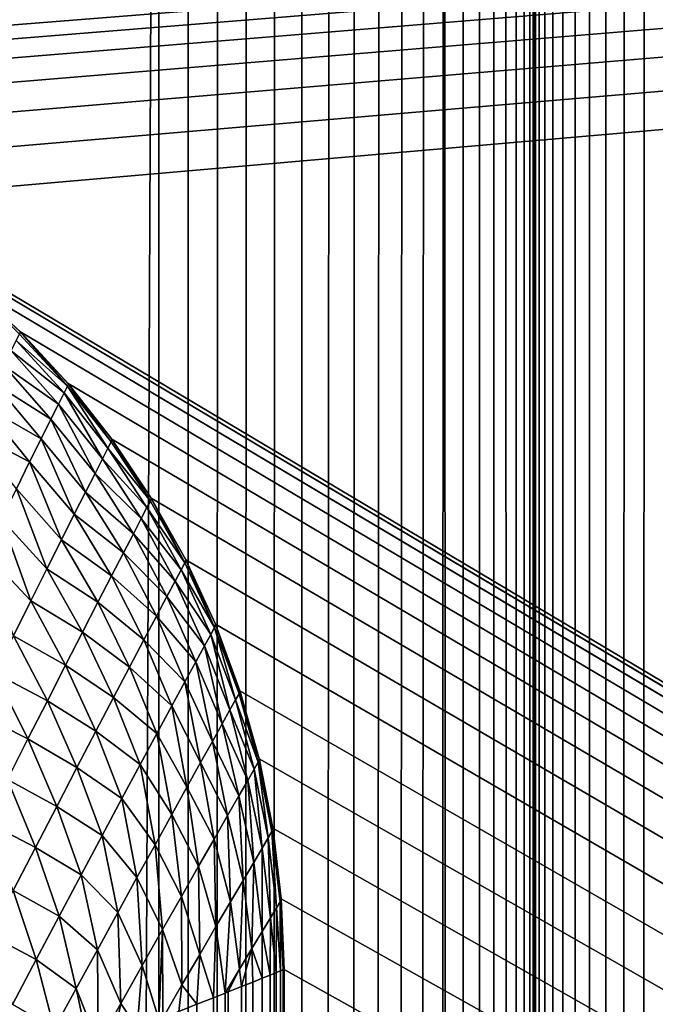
# Model space of a CAD drawing. Extents: x -226 to 226, y -900 to 900.
# Tile 722 of 729: x 180.97 to 182.24, y 894.43 to 896.39. Entities that reach past the tile are written whole.
import ezdxf

# ---------------------------------------------------------------- set-up
doc = ezdxf.new("R2010")
doc.units = 0
doc.header["$LTSCALE"] = 65.185185
for name, color, linetype in [('117', 7, 'CONTINUOUS'), ('189', 7, 'CONTINUOUS'), ('190', 7, 'CONTINUOUS'), ('191', 7, 'CONTINUOUS'), ('192', 7, 'CONTINUOUS'), ('491', 7, 'CONTINUOUS'), ('492', 7, 'CONTINUOUS'), ('497', 7, 'CONTINUOUS'), ('499', 7, 'CONTINUOUS')]:
    doc.layers.add(name, color=color, linetype=linetype)

msp = doc.modelspace()

# ---------------------------------------------------------------- linework, layer by layer
at = {"layer": '117', "color": 7, "linetype": 'CONTINUOUS'}
for points in [[(76, 900), (226, 900), (179.8412, 896.2945), (76, 900)], [(179.8412, 896.2945), (226, 900), (179.9816, 896.2778), (179.8412, 896.2945)], [(179.9816, 896.2778), (226, 900), (180.1202, 896.2503), (179.9816, 896.2778)], [(180.1202, 896.2503), (226, 900), (180.2562, 896.2119), (180.1202, 896.2503)], [(180.2562, 896.2119), (226, 900), (180.3888, 896.163), (180.2562, 896.2119)], [(180.3888, 896.163), (226, 900), (180.5172, 896.1038), (180.3888, 896.163)], [(180.5172, 896.1038), (226, 900), (180.6405, 896.0348), (180.5172, 896.1038)], [(226, 900), (207.5853, 880), (180.6405, 896.0348), (226, 900)], [(180.6405, 896.0348), (207.5853, 880), (180.758, 895.9562), (180.6405, 896.0348)], [(180.758, 895.9562), (207.5853, 880), (180.869, 895.8687), (180.758, 895.9562)], [(180.869, 895.8687), (207.5853, 880), (180.9728, 895.7728), (180.869, 895.8687)], [(180.9728, 895.7728), (207.5853, 880), (181.0687, 895.669), (180.9728, 895.7728)], [(181.0687, 895.669), (207.5853, 880), (181.1562, 895.558), (181.0687, 895.669)], [(181.1562, 895.558), (207.5853, 880), (181.2348, 895.4405), (181.1562, 895.558)], [(181.2348, 895.4405), (207.5853, 880), (181.3038, 895.3172), (181.2348, 895.4405)], [(181.3038, 895.3172), (207.5853, 880), (181.363, 895.1888), (181.3038, 895.3172)], [(181.363, 895.1888), (207.5853, 880), (181.4119, 895.0562), (181.363, 895.1888)], [(181.4119, 895.0562), (207.5853, 880), (181.4503, 894.9202), (181.4119, 895.0562)], [(181.4503, 894.9202), (207.5853, 880), (181.4778, 894.7816), (181.4503, 894.9202)], [(181.4778, 894.7816), (207.5853, 880), (181.4945, 894.6412), (181.4778, 894.7816)], [(181.4945, 894.6412), (207.5853, 880), (181.5, 894.5), (181.4945, 894.6412)], [(181.5, 894.5), (207.5853, 880), (181.5, 884.9), (181.5, 894.5)]]:
    msp.add_3dface(points, dxfattribs=at)
at = {"layer": '189', "color": 7, "linetype": 'CONTINUOUS'}
for points in [[(181.25, 900, 1.9), (177.25, 900, 1.9), (177.25, 0, 1.9), (181.25, 900, 1.9)], [(181.25, 900, 1.9), (177.25, 0, 1.9), (181.25, 0, 1.9), (181.25, 900, 1.9)]]:
    msp.add_3dface(points, dxfattribs=at)
at = {"layer": '190', "color": 7, "linetype": 'CONTINUOUS'}
for points in [[(181.25, 900, 1.9), (181.25, 0, 1.9), (181.3088, 900, 1.9023), (181.25, 900, 1.9)], [(181.3088, 900, 1.9023), (181.25, 0, 1.9), (181.3673, 900, 1.9092), (181.3088, 900, 1.9023)], [(181.3673, 900, 1.9092), (181.25, 0, 1.9), (181.4251, 900, 1.9207), (181.3673, 900, 1.9092)], [(181.4251, 900, 1.9207), (181.25, 0, 1.9), (181.4818, 900, 1.9367), (181.4251, 900, 1.9207)], [(181.4818, 900, 1.9367), (181.25, 0, 1.9), (181.537, 900, 1.9571), (181.4818, 900, 1.9367)], [(181.537, 900, 1.9571), (181.25, 0, 1.9), (181.5905, 900, 1.9817), (181.537, 900, 1.9571)], [(181.5905, 900, 1.9817), (181.25, 0, 1.9), (181.6419, 900, 2.0105), (181.5905, 900, 1.9817)], [(181.6419, 900, 2.0105), (181.25, 0, 1.9), (181.6908, 900, 2.0432), (181.6419, 900, 2.0105)], [(181.6908, 900, 2.0432), (181.25, 0, 1.9), (181.7371, 900, 2.0797), (181.6908, 900, 2.0432)], [(181.7371, 900, 2.0797), (181.25, 0, 1.9), (181.7803, 900, 2.1197), (181.7371, 900, 2.0797)], [(181.7803, 900, 2.1197), (181.25, 0, 1.9), (181.8203, 900, 2.1629), (181.7803, 900, 2.1197)], [(181.8203, 900, 2.1629), (181.25, 0, 1.9), (182, 0, 2.65), (181.8203, 900, 2.1629)], [(181.8568, 900, 2.2092), (181.8203, 900, 2.1629), (182, 0, 2.65), (181.8568, 900, 2.2092)], [(181.8895, 900, 2.2581), (181.8568, 900, 2.2092), (182, 0, 2.65), (181.8895, 900, 2.2581)], [(181.9183, 900, 2.3095), (181.8895, 900, 2.2581), (182, 0, 2.65), (181.9183, 900, 2.3095)], [(181.9429, 900, 2.363), (181.9183, 900, 2.3095), (182, 0, 2.65), (181.9429, 900, 2.363)], [(181.9633, 900, 2.4182), (181.9429, 900, 2.363), (182, 0, 2.65), (181.9633, 900, 2.4182)], [(181.9793, 900, 2.4749), (181.9633, 900, 2.4182), (182, 0, 2.65), (181.9793, 900, 2.4749)], [(181.9908, 900, 2.5327), (181.9793, 900, 2.4749), (182, 0, 2.65), (181.9908, 900, 2.5327)], [(181.9977, 900, 2.5912), (181.9908, 900, 2.5327), (182, 0, 2.65), (181.9977, 900, 2.5912)], [(182, 900, 2.65), (181.9977, 900, 2.5912), (182, 0, 2.65), (182, 900, 2.65)]]:
    msp.add_3dface(points, dxfattribs=at)
at = {"layer": '191', "color": 7, "linetype": 'CONTINUOUS'}
for points in [[(182, 900, 6.15), (182, 900, 2.65), (182, 0, 2.65), (182, 900, 6.15)], [(182, 900, 6.15), (182, 0, 2.65), (182, 0, 6.15), (182, 900, 6.15)]]:
    msp.add_3dface(points, dxfattribs=at)
at = {"layer": '192', "color": 7, "linetype": 'CONTINUOUS'}
for points in [[(182, 900, 6.15), (182, 0, 6.15), (182.0023, 900, 6.2088), (182, 900, 6.15)], [(182.0023, 900, 6.2088), (182, 0, 6.15), (182.0092, 900, 6.2673), (182.0023, 900, 6.2088)], [(182.0092, 900, 6.2673), (182, 0, 6.15), (182.0207, 900, 6.3251), (182.0092, 900, 6.2673)], [(182.0207, 900, 6.3251), (182, 0, 6.15), (182.0367, 900, 6.3818), (182.0207, 900, 6.3251)], [(182.0367, 900, 6.3818), (182, 0, 6.15), (182.0571, 900, 6.437), (182.0367, 900, 6.3818)], [(182.0571, 900, 6.437), (182, 0, 6.15), (182.0817, 900, 6.4905), (182.0571, 900, 6.437)], [(182.0817, 900, 6.4905), (182, 0, 6.15), (182.1105, 900, 6.5419), (182.0817, 900, 6.4905)], [(182.1105, 900, 6.5419), (182, 0, 6.15), (182.1432, 900, 6.5908), (182.1105, 900, 6.5419)], [(182.1432, 900, 6.5908), (182, 0, 6.15), (182.1797, 900, 6.6371), (182.1432, 900, 6.5908)], [(182.1797, 900, 6.6371), (182, 0, 6.15), (182.2197, 900, 6.6803), (182.1797, 900, 6.6371)], [(182.2629, 900, 6.7203), (182, 0, 6.15), (182.3092, -900, 6.7568), (182.2629, 900, 6.7203)], [(182.2197, 900, 6.6803), (182, 0, 6.15), (182.2629, 900, 6.7203), (182.2197, 900, 6.6803)]]:
    msp.add_3dface(points, dxfattribs=at)
at = {"layer": '491', "color": 7, "linetype": 'CONTINUOUS'}
for points in [[(180.869, 895.8687), (180.9728, 895.7728), (180.8699, 895.868, -20.3), (180.869, 895.8687)], [(180.8699, 895.868, -20.3), (180.9728, 895.7728), (180.9737, 895.7719, -20.3), (180.8699, 895.868, -20.3)], [(180.9728, 895.7728), (181.0687, 895.669), (180.9737, 895.7719, -20.3), (180.9728, 895.7728)], [(180.9737, 895.7719, -20.3), (181.0687, 895.669), (181.0696, 895.6679, -20.3), (180.9737, 895.7719, -20.3)], [(181.0687, 895.669), (181.1562, 895.558), (181.0696, 895.6679, -20.3), (181.0687, 895.669)], [(181.0696, 895.6679, -20.3), (181.1562, 895.558), (181.1562, 895.558, -20.3), (181.0696, 895.6679, -20.3)], [(181.1562, 895.558), (181.2348, 895.4405), (181.1562, 895.558, -20.3), (181.1562, 895.558)], [(181.1562, 895.558, -20.3), (181.2348, 895.4405), (181.2348, 895.4405, -20.3), (181.1562, 895.558, -20.3)], [(181.2348, 895.4405), (181.3038, 895.3172), (181.2348, 895.4405, -20.3), (181.2348, 895.4405)], [(181.2348, 895.4405, -20.3), (181.3038, 895.3172), (181.2356, 895.4391, -20.3), (181.2348, 895.4405, -20.3)], [(181.2356, 895.4391, -20.3), (181.3038, 895.3172), (181.3038, 895.3172, -20.3), (181.2356, 895.4391, -20.3)], [(181.3038, 895.3172), (181.363, 895.1888), (181.3038, 895.3172, -20.3), (181.3038, 895.3172)], [(181.3038, 895.3172, -20.3), (181.363, 895.1888), (181.3046, 895.3155, -20.3), (181.3038, 895.3172, -20.3)], [(181.3046, 895.3155, -20.3), (181.363, 895.1888), (181.363, 895.1888, -20.3), (181.3046, 895.3155, -20.3)], [(181.363, 895.1888), (181.4119, 895.0562), (181.363, 895.1888, -20.3), (181.363, 895.1888)], [(181.363, 895.1888, -20.3), (181.4119, 895.0562), (181.3637, 895.187, -20.3), (181.363, 895.1888, -20.3)], [(181.3637, 895.187, -20.3), (181.4119, 895.0562), (181.4119, 895.0562, -20.3), (181.3637, 895.187, -20.3)], [(181.4119, 895.0562), (181.4503, 894.9202), (181.4119, 895.0562, -20.3), (181.4119, 895.0562)], [(181.4119, 895.0562, -20.3), (181.4503, 894.9202), (181.4126, 895.0542, -20.3), (181.4119, 895.0562, -20.3)], [(181.4126, 895.0542, -20.3), (181.4503, 894.9202), (181.4503, 894.9202, -20.3), (181.4126, 895.0542, -20.3)], [(181.4503, 894.9202), (181.4778, 894.7816), (181.4503, 894.9202, -20.3), (181.4503, 894.9202)], [(181.4503, 894.9202, -20.3), (181.4778, 894.7816), (181.4508, 894.918, -20.3), (181.4503, 894.9202, -20.3)], [(181.4508, 894.918, -20.3), (181.4778, 894.7816), (181.4778, 894.7816, -20.3), (181.4508, 894.918, -20.3)], [(181.4778, 894.7816), (181.4945, 894.6412), (181.4778, 894.7816, -20.3), (181.4778, 894.7816)], [(181.4778, 894.7816, -20.3), (181.4945, 894.6412), (181.4782, 894.7792, -20.3), (181.4778, 894.7816, -20.3)], [(181.4782, 894.7792, -20.3), (181.4945, 894.6412), (181.4945, 894.6412, -20.3), (181.4782, 894.7792, -20.3)], [(181.4945, 894.6412), (181.5, 894.5), (181.4945, 894.6412, -20.3), (181.4945, 894.6412)], [(181.4945, 894.6412, -20.3), (181.5, 894.5), (181.4946, 894.6387, -20.3), (181.4945, 894.6412, -20.3)], [(181.4946, 894.6387, -20.3), (181.5, 894.5), (181.5, 894.5, -20.3), (181.4946, 894.6387, -20.3)]]:
    msp.add_3dface(points, dxfattribs=at)
at = {"layer": '492', "color": 7, "linetype": 'CONTINUOUS'}
for points in [[(181.5, 894.5), (181.5, 884.9), (181.5, 884.9, -20.3), (181.5, 894.5)], [(181.5, 894.5, -20.3), (181.5, 894.5), (181.5, 884.9, -20.3), (181.5, 894.5, -20.3)]]:
    msp.add_3dface(points, dxfattribs=at)
at = {"layer": '497', "color": 7, "linetype": 'CONTINUOUS'}
for points in [[(181.4791, 884.6267, -20.6533), (181.4533, 884.4926, -20.8273), (181.4721, 894.4889, -20.7078), (181.4791, 884.6267, -20.6533)], [(181.4721, 894.4889, -20.7078), (181.4533, 884.4926, -20.8273), (181.4565, 894.4826, -20.8091), (181.4721, 894.4889, -20.7078)], [(181.4843, 894.4937, -20.6062), (181.4791, 884.6267, -20.6533), (181.4721, 894.4889, -20.7078), (181.4843, 894.4937, -20.6062)], [(181.4948, 884.763, -20.477), (181.4791, 884.6267, -20.6533), (181.493, 894.4972, -20.5043), (181.4948, 884.763, -20.477)], [(181.493, 894.4972, -20.5043), (181.4791, 884.6267, -20.6533), (181.4843, 894.4937, -20.6062), (181.493, 894.4972, -20.5043)], [(181.4983, 894.4993, -20.4022), (181.4948, 884.763, -20.477), (181.493, 894.4972, -20.5043), (181.4983, 894.4993, -20.4022)], [(181.5, 894.5, -20.3), (181.5, 884.9, -20.3), (181.4948, 884.763, -20.477), (181.5, 894.5, -20.3)], [(181.5, 894.5, -20.3), (181.4948, 884.763, -20.477), (181.4983, 894.4993, -20.4022), (181.5, 894.5, -20.3)], [(181.4177, 884.3621, -20.9977), (181.373, 884.2358, -21.1638), (181.4148, 894.4659, -21.0101), (181.4177, 884.3621, -20.9977)], [(181.4148, 894.4659, -21.0101), (181.373, 884.2358, -21.1638), (181.3887, 894.4555, -21.1096), (181.4148, 894.4659, -21.0101)], [(181.4374, 894.4749, -20.9099), (181.4177, 884.3621, -20.9977), (181.4148, 894.4659, -21.0101), (181.4374, 894.4749, -20.9099)], [(181.4533, 884.4926, -20.8273), (181.4177, 884.3621, -20.9977), (181.4374, 894.4749, -20.9099), (181.4533, 884.4926, -20.8273)], [(181.4565, 894.4826, -20.8091), (181.4533, 884.4926, -20.8273), (181.4374, 894.4749, -20.9099), (181.4565, 894.4826, -20.8091)], [(181.3824, 894.453, -21.1318), (181.373, 884.2358, -21.1638), (181.3592, 894.4437, -21.2084), (181.3824, 894.453, -21.1318)], [(181.3887, 894.4555, -21.1096), (181.373, 884.2358, -21.1638), (181.3824, 894.453, -21.1318), (181.3887, 894.4555, -21.1096)], [(181.3262, 894.4305, -21.3062), (181.3196, 884.1145, -21.3247), (181.2898, 894.4159, -21.4031), (181.3262, 894.4305, -21.3062)], [(181.373, 884.2358, -21.1638), (181.3196, 884.1145, -21.3247), (181.3592, 894.4437, -21.2084), (181.373, 884.2358, -21.1638)], [(181.3592, 894.4437, -21.2084), (181.3196, 884.1145, -21.3247), (181.3262, 894.4305, -21.3062), (181.3592, 894.4437, -21.2084)]]:
    msp.add_3dface(points, dxfattribs=at)
at = {"layer": '499', "color": 7, "linetype": 'CONTINUOUS'}
for points in [[(180.8699, 895.868, -20.3), (180.9737, 895.7719, -20.3), (180.9716, 895.7677, -20.4538), (180.8699, 895.868, -20.3)], [(180.9654, 895.755, -20.6068), (180.9716, 895.7677, -20.4538), (181.0674, 895.6635, -20.4561), (180.9654, 895.755, -20.6068)], [(180.9716, 895.7677, -20.4538), (180.9737, 895.7719, -20.3), (181.0674, 895.6635, -20.4561), (180.9716, 895.7677, -20.4538)], [(180.9737, 895.7719, -20.3), (181.0696, 895.6679, -20.3), (181.0674, 895.6635, -20.4561), (180.9737, 895.7719, -20.3)], [(180.9551, 895.734, -20.7582), (180.9654, 895.755, -20.6068), (181.0607, 895.6502, -20.6112), (180.9551, 895.734, -20.7582)], [(181.0607, 895.6502, -20.6112), (180.9654, 895.755, -20.6068), (181.0674, 895.6635, -20.4561), (181.0607, 895.6502, -20.6112)], [(180.9408, 895.705, -20.9071), (180.9551, 895.734, -20.7582), (181.0497, 895.6281, -20.7646), (180.9408, 895.705, -20.9071)], [(181.0497, 895.6281, -20.7646), (180.9551, 895.734, -20.7582), (181.0607, 895.6502, -20.6112), (181.0497, 895.6281, -20.7646)], [(180.9229, 895.6682, -21.0528), (180.9408, 895.705, -20.9071), (181.0344, 895.5976, -20.9152), (180.9229, 895.6682, -21.0528)], [(181.0344, 895.5976, -20.9152), (180.9408, 895.705, -20.9071), (181.0497, 895.6281, -20.7646), (181.0344, 895.5976, -20.9152)], [(180.9013, 895.6239, -21.1947), (180.9229, 895.6682, -21.0528), (181.0151, 895.559, -21.0624), (180.9013, 895.6239, -21.1947)], [(181.0151, 895.559, -21.0624), (180.9229, 895.6682, -21.0528), (181.0344, 895.5976, -20.9152), (181.0151, 895.559, -21.0624)], [(181.0674, 895.6635, -20.4561), (181.0696, 895.6679, -20.3), (181.155, 895.5525, -20.4507), (181.0674, 895.6635, -20.4561)], [(181.0696, 895.6679, -20.3), (181.1562, 895.558, -20.3), (181.155, 895.5525, -20.4507), (181.0696, 895.6679, -20.3)], [(181.0497, 895.6281, -20.7646), (181.0607, 895.6502, -20.6112), (181.1376, 895.5187, -20.7486), (181.0497, 895.6281, -20.7646)], [(181.0607, 895.6502, -20.6112), (181.0674, 895.6635, -20.4561), (181.1484, 895.5398, -20.6005), (181.0607, 895.6502, -20.6112)], [(181.1376, 895.5187, -20.7486), (181.0607, 895.6502, -20.6112), (181.1484, 895.5398, -20.6005), (181.1376, 895.5187, -20.7486)], [(181.1484, 895.5398, -20.6005), (181.0674, 895.6635, -20.4561), (181.155, 895.5525, -20.4507), (181.1484, 895.5398, -20.6005)], [(181.0344, 895.5976, -20.9152), (181.0497, 895.6281, -20.7646), (181.1227, 895.4895, -20.8941), (181.0344, 895.5976, -20.9152)], [(181.1227, 895.4895, -20.8941), (181.0497, 895.6281, -20.7646), (181.1376, 895.5187, -20.7486), (181.1227, 895.4895, -20.8941)], [(180.8765, 895.5727, -21.3322), (180.9013, 895.6239, -21.1947), (180.9921, 895.5126, -21.2054), (180.8765, 895.5727, -21.3322)], [(180.9921, 895.5126, -21.2054), (180.9013, 895.6239, -21.1947), (181.0151, 895.559, -21.0624), (180.9921, 895.5126, -21.2054)], [(181.0151, 895.559, -21.0624), (181.0344, 895.5976, -20.9152), (181.1039, 895.4526, -21.0363), (181.0151, 895.559, -21.0624)], [(181.1039, 895.4526, -21.0363), (181.0344, 895.5976, -20.9152), (181.1227, 895.4895, -20.8941), (181.1039, 895.4526, -21.0363)], [(180.9656, 895.459, -21.3436), (180.8765, 895.5727, -21.3322), (180.9921, 895.5126, -21.2054), (180.9656, 895.459, -21.3436)], [(180.9921, 895.5126, -21.2054), (181.0151, 895.559, -21.0624), (181.0813, 895.4082, -21.1745), (180.9921, 895.5126, -21.2054)], [(181.0813, 895.4082, -21.1745), (181.0151, 895.559, -21.0624), (181.1039, 895.4526, -21.0363), (181.0813, 895.4082, -21.1745)], [(181.1484, 895.5398, -20.6005), (181.155, 895.5525, -20.4507), (181.2333, 895.4346, -20.4512), (181.1484, 895.5398, -20.6005)], [(181.155, 895.5525, -20.4507), (181.1562, 895.558, -20.3), (181.2333, 895.4346, -20.4512), (181.155, 895.5525, -20.4507)], [(181.1562, 895.558, -20.3), (181.2348, 895.4405, -20.3), (181.2333, 895.4346, -20.4512), (181.1562, 895.558, -20.3)], [(181.1376, 895.5187, -20.7486), (181.1484, 895.5398, -20.6005), (181.2264, 895.4214, -20.6015), (181.1376, 895.5187, -20.7486)], [(181.2264, 895.4214, -20.6015), (181.1484, 895.5398, -20.6005), (181.2333, 895.4346, -20.4512), (181.2264, 895.4214, -20.6015)], [(180.9656, 895.459, -21.3436), (180.9921, 895.5126, -21.2054), (181.0554, 895.3569, -21.3081), (180.9656, 895.459, -21.3436)], [(181.0554, 895.3569, -21.3081), (180.9921, 895.5126, -21.2054), (181.0813, 895.4082, -21.1745), (181.0554, 895.3569, -21.3081)], [(181.1227, 895.4895, -20.8941), (181.1376, 895.5187, -20.7486), (181.215, 895.3996, -20.7498), (181.1227, 895.4895, -20.8941)], [(181.215, 895.3996, -20.7498), (181.1376, 895.5187, -20.7486), (181.2264, 895.4214, -20.6015), (181.215, 895.3996, -20.7498)], [(181.1039, 895.4526, -21.0363), (181.1227, 895.4895, -20.8941), (181.1992, 895.3694, -20.8955), (181.1039, 895.4526, -21.0363)], [(181.1992, 895.3694, -20.8955), (181.1227, 895.4895, -20.8941), (181.215, 895.3996, -20.7498), (181.1992, 895.3694, -20.8955)], [(180.9359, 895.3986, -21.4765), (180.9656, 895.459, -21.3436), (181.0262, 895.299, -21.4367), (180.9359, 895.3986, -21.4765)], [(181.0262, 895.299, -21.4367), (180.9656, 895.459, -21.3436), (181.0554, 895.3569, -21.3081), (181.0262, 895.299, -21.4367)], [(181.0813, 895.4082, -21.1745), (181.1039, 895.4526, -21.0363), (181.1793, 895.3313, -21.0375), (181.0813, 895.4082, -21.1745)], [(181.1793, 895.3313, -21.0375), (181.1039, 895.4526, -21.0363), (181.1992, 895.3694, -20.8955), (181.1793, 895.3313, -21.0375)], [(181.2264, 895.4214, -20.6015), (181.2333, 895.4346, -20.4512), (181.3022, 895.311, -20.451), (181.2264, 895.4214, -20.6015)], [(181.2348, 895.4405, -20.3), (181.2356, 895.4391, -20.3), (181.2333, 895.4346, -20.4512), (181.2348, 895.4405, -20.3)], [(181.2333, 895.4346, -20.4512), (181.2356, 895.4391, -20.3), (181.3022, 895.311, -20.451), (181.2333, 895.4346, -20.4512)], [(181.2356, 895.4391, -20.3), (181.3038, 895.3172, -20.3), (181.3022, 895.311, -20.451), (181.2356, 895.4391, -20.3)], [(181.215, 895.3996, -20.7498), (181.2264, 895.4214, -20.6015), (181.2949, 895.2974, -20.6009), (181.215, 895.3996, -20.7498)], [(181.2949, 895.2974, -20.6009), (181.2264, 895.4214, -20.6015), (181.3022, 895.311, -20.451), (181.2949, 895.2974, -20.6009)], [(180.9032, 895.3319, -21.6037), (180.9359, 895.3986, -21.4765), (180.9942, 895.2352, -21.5597), (180.9032, 895.3319, -21.6037)], [(180.9942, 895.2352, -21.5597), (180.9359, 895.3986, -21.4765), (181.0262, 895.299, -21.4367), (180.9942, 895.2352, -21.5597)], [(181.0554, 895.3569, -21.3081), (181.0813, 895.4082, -21.1745), (181.1555, 895.2854, -21.1753), (181.0554, 895.3569, -21.3081)], [(181.1555, 895.2854, -21.1753), (181.0813, 895.4082, -21.1745), (181.1793, 895.3313, -21.0375), (181.1555, 895.2854, -21.1753)], [(181.1992, 895.3694, -20.8955), (181.215, 895.3996, -20.7498), (181.2829, 895.275, -20.7489), (181.1992, 895.3694, -20.8955)], [(181.2829, 895.275, -20.7489), (181.215, 895.3996, -20.7498), (181.2949, 895.2974, -20.6009), (181.2829, 895.275, -20.7489)], [(181.1793, 895.3313, -21.0375), (181.1992, 895.3694, -20.8955), (181.2663, 895.2439, -20.8939), (181.1793, 895.3313, -21.0375)], [(181.2663, 895.2439, -20.8939), (181.1992, 895.3694, -20.8955), (181.2829, 895.275, -20.7489), (181.2663, 895.2439, -20.8939)], [(181.0262, 895.299, -21.4367), (181.0554, 895.3569, -21.3081), (181.1282, 895.2325, -21.3082), (181.0262, 895.299, -21.4367)], [(181.1282, 895.2325, -21.3082), (181.0554, 895.3569, -21.3081), (181.1555, 895.2854, -21.1753), (181.1282, 895.2325, -21.3082)], [(180.9597, 895.1658, -21.6769), (180.9032, 895.3319, -21.6037), (180.9942, 895.2352, -21.5597), (180.9597, 895.1658, -21.6769)], [(181.1555, 895.2854, -21.1753), (181.1793, 895.3313, -21.0375), (181.2454, 895.2047, -21.0351), (181.1555, 895.2854, -21.1753)], [(181.2454, 895.2047, -21.0351), (181.1793, 895.3313, -21.0375), (181.2663, 895.2439, -20.8939), (181.2454, 895.2047, -21.0351)], [(181.2949, 895.2974, -20.6009), (181.3022, 895.311, -20.451), (181.3612, 895.1824, -20.4498), (181.2949, 895.2974, -20.6009)], [(181.3038, 895.3172, -20.3), (181.3046, 895.3155, -20.3), (181.3022, 895.311, -20.451), (181.3038, 895.3172, -20.3)], [(181.3022, 895.311, -20.451), (181.3046, 895.3155, -20.3), (181.3612, 895.1824, -20.4498), (181.3022, 895.311, -20.451)], [(181.3046, 895.3155, -20.3), (181.363, 895.1888, -20.3), (181.3612, 895.1824, -20.4498), (181.3046, 895.3155, -20.3)], [(180.9942, 895.2352, -21.5597), (181.0262, 895.299, -21.4367), (181.0975, 895.1729, -21.4356), (180.9942, 895.2352, -21.5597)], [(181.0975, 895.1729, -21.4356), (181.0262, 895.299, -21.4367), (181.1282, 895.2325, -21.3082), (181.0975, 895.1729, -21.4356)], [(181.2829, 895.275, -20.7489), (181.2949, 895.2974, -20.6009), (181.3536, 895.1685, -20.5985), (181.2829, 895.275, -20.7489)], [(181.3536, 895.1685, -20.5985), (181.2949, 895.2974, -20.6009), (181.3612, 895.1824, -20.4498), (181.3536, 895.1685, -20.5985)], [(181.1282, 895.2325, -21.3082), (181.1555, 895.2854, -21.1753), (181.2204, 895.1576, -21.1718), (181.1282, 895.2325, -21.3082)], [(181.2204, 895.1576, -21.1718), (181.1555, 895.2854, -21.1753), (181.2454, 895.2047, -21.0351), (181.2204, 895.1576, -21.1718)], [(181.2663, 895.2439, -20.8939), (181.2829, 895.275, -20.7489), (181.341, 895.1456, -20.7451), (181.2663, 895.2439, -20.8939)], [(181.341, 895.1456, -20.7451), (181.2829, 895.275, -20.7489), (181.3536, 895.1685, -20.5985), (181.341, 895.1456, -20.7451)], [(180.9597, 895.1658, -21.6769), (180.9942, 895.2352, -21.5597), (181.0638, 895.1073, -21.5572), (180.9597, 895.1658, -21.6769)], [(181.0638, 895.1073, -21.5572), (180.9942, 895.2352, -21.5597), (181.0975, 895.1729, -21.4356), (181.0638, 895.1073, -21.5572)], [(181.0975, 895.1729, -21.4356), (181.1282, 895.2325, -21.3082), (181.1917, 895.1034, -21.3033), (181.0975, 895.1729, -21.4356)], [(181.1917, 895.1034, -21.3033), (181.1282, 895.2325, -21.3082), (181.2204, 895.1576, -21.1718), (181.1917, 895.1034, -21.3033)], [(181.2454, 895.2047, -21.0351), (181.2663, 895.2439, -20.8939), (181.3237, 895.1139, -20.8886), (181.2454, 895.2047, -21.0351)], [(181.3237, 895.1139, -20.8886), (181.2663, 895.2439, -20.8939), (181.341, 895.1456, -20.7451), (181.3237, 895.1139, -20.8886)], [(181.2204, 895.1576, -21.1718), (181.2454, 895.2047, -21.0351), (181.3019, 895.0739, -21.0281), (181.2204, 895.1576, -21.1718)], [(181.3019, 895.0739, -21.0281), (181.2454, 895.2047, -21.0351), (181.3237, 895.1139, -20.8886), (181.3019, 895.0739, -21.0281)], [(181.3536, 895.1685, -20.5985), (181.3612, 895.1824, -20.4498), (181.4034, 895.038, -20.5739), (181.3536, 895.1685, -20.5985)], [(181.363, 895.1888, -20.3), (181.3637, 895.187, -20.3), (181.3612, 895.1824, -20.4498), (181.363, 895.1888, -20.3)], [(181.3612, 895.1824, -20.4498), (181.3637, 895.187, -20.3), (181.4103, 895.0501, -20.4374), (181.3612, 895.1824, -20.4498)], [(181.4034, 895.038, -20.5739), (181.3612, 895.1824, -20.4498), (181.4103, 895.0501, -20.4374), (181.4034, 895.038, -20.5739)], [(181.3637, 895.187, -20.3), (181.4119, 895.0562, -20.3), (181.4103, 895.0501, -20.4374), (181.3637, 895.187, -20.3)], [(180.9228, 895.0914, -21.788), (180.9597, 895.1658, -21.6769), (181.0275, 895.0361, -21.6727), (180.9228, 895.0914, -21.788)], [(181.0275, 895.0361, -21.6727), (180.9597, 895.1658, -21.6769), (181.0638, 895.1073, -21.5572), (181.0275, 895.0361, -21.6727)], [(181.0638, 895.1073, -21.5572), (181.0975, 895.1729, -21.4356), (181.1596, 895.0424, -21.429), (181.0638, 895.1073, -21.5572)], [(181.1596, 895.0424, -21.429), (181.0975, 895.1729, -21.4356), (181.1917, 895.1034, -21.3033), (181.1596, 895.0424, -21.429)], [(181.1917, 895.1034, -21.3033), (181.2204, 895.1576, -21.1718), (181.2759, 895.0261, -21.1628), (181.1917, 895.1034, -21.3033)], [(181.2759, 895.0261, -21.1628), (181.2204, 895.1576, -21.1718), (181.3019, 895.0739, -21.0281), (181.2759, 895.0261, -21.1628)], [(181.341, 895.1456, -20.7451), (181.3536, 895.1685, -20.5985), (181.3921, 895.0179, -20.7086), (181.341, 895.1456, -20.7451)], [(181.3921, 895.0179, -20.7086), (181.3536, 895.1685, -20.5985), (181.4034, 895.038, -20.5739), (181.3921, 895.0179, -20.7086)], [(181.3237, 895.1139, -20.8886), (181.341, 895.1456, -20.7451), (181.3765, 894.99, -20.8407), (181.3237, 895.1139, -20.8886)], [(181.3765, 894.99, -20.8407), (181.341, 895.1456, -20.7451), (181.3921, 895.0179, -20.7086), (181.3765, 894.99, -20.8407)], [(181.0275, 895.0361, -21.6727), (181.0638, 895.1073, -21.5572), (181.1244, 894.9753, -21.5486), (181.0275, 895.0361, -21.6727)], [(181.1244, 894.9753, -21.5486), (181.0638, 895.1073, -21.5572), (181.1596, 895.0424, -21.429), (181.1244, 894.9753, -21.5486)], [(181.1596, 895.0424, -21.429), (181.1917, 895.1034, -21.3033), (181.246, 894.9709, -21.2921), (181.1596, 895.0424, -21.429)], [(181.246, 894.9709, -21.2921), (181.1917, 895.1034, -21.3033), (181.2759, 895.0261, -21.1628), (181.246, 894.9709, -21.2921)], [(181.3019, 895.0739, -21.0281), (181.3237, 895.1139, -20.8886), (181.3569, 894.9548, -20.9695), (181.3019, 895.0739, -21.0281)], [(181.3569, 894.9548, -20.9695), (181.3237, 895.1139, -20.8886), (181.3765, 894.99, -20.8407), (181.3569, 894.9548, -20.9695)], [(180.8838, 895.0126, -21.8929), (180.9228, 895.0914, -21.788), (180.9888, 894.9599, -21.7817), (180.8838, 895.0126, -21.8929)], [(180.9888, 894.9599, -21.7817), (180.9228, 895.0914, -21.788), (181.0275, 895.0361, -21.6727), (180.9888, 894.9599, -21.7817)], [(181.2759, 895.0261, -21.1628), (181.3019, 895.0739, -21.0281), (181.3333, 894.9126, -21.0941), (181.2759, 895.0261, -21.1628)], [(181.3333, 894.9126, -21.0941), (181.3019, 895.0739, -21.0281), (181.3569, 894.9548, -20.9695), (181.3333, 894.9126, -21.0941)], [(181.4119, 895.0562, -20.3), (181.4126, 895.0542, -20.3), (181.4103, 895.0501, -20.4374), (181.4119, 895.0562, -20.3)], [(180.9888, 894.9599, -21.7817), (181.0275, 895.0361, -21.6727), (181.0864, 894.9026, -21.6616), (180.9888, 894.9599, -21.7817)], [(181.0864, 894.9026, -21.6616), (181.0275, 895.0361, -21.6727), (181.1244, 894.9753, -21.5486), (181.0864, 894.9026, -21.6616)], [(181.1244, 894.9753, -21.5486), (181.1596, 895.0424, -21.429), (181.2126, 894.909, -21.4154), (181.1244, 894.9753, -21.5486)], [(181.2126, 894.909, -21.4154), (181.1596, 895.0424, -21.429), (181.246, 894.9709, -21.2921), (181.2126, 894.909, -21.4154)], [(181.3921, 895.0179, -20.7086), (181.4034, 895.038, -20.5739), (181.4403, 894.8998, -20.5832), (181.3921, 895.0179, -20.7086)], [(181.4034, 895.038, -20.5739), (181.4103, 895.0501, -20.4374), (181.4482, 894.9134, -20.4422), (181.4034, 895.038, -20.5739)], [(181.4403, 894.8998, -20.5832), (181.4034, 895.038, -20.5739), (181.4482, 894.9134, -20.4422), (181.4403, 894.8998, -20.5832)], [(181.4103, 895.0501, -20.4374), (181.4126, 895.0542, -20.3), (181.4482, 894.9134, -20.4422), (181.4103, 895.0501, -20.4374)], [(181.4126, 895.0542, -20.3), (181.4503, 894.9202, -20.3), (181.4482, 894.9134, -20.4422), (181.4126, 895.0542, -20.3)], [(181.246, 894.9709, -21.2921), (181.2759, 895.0261, -21.1628), (181.3062, 894.8639, -21.2141), (181.246, 894.9709, -21.2921)], [(181.3062, 894.8639, -21.2141), (181.2759, 895.0261, -21.1628), (181.3333, 894.9126, -21.0941), (181.3062, 894.8639, -21.2141)], [(181.3765, 894.99, -20.8407), (181.3921, 895.0179, -20.7086), (181.4274, 894.8773, -20.7221), (181.3765, 894.99, -20.8407)], [(181.4274, 894.8773, -20.7221), (181.3921, 895.0179, -20.7086), (181.4403, 894.8998, -20.5832), (181.4274, 894.8773, -20.7221)], [(180.9481, 894.8793, -21.8841), (180.8838, 895.0126, -21.8929), (180.9888, 894.9599, -21.7817), (180.9481, 894.8793, -21.8841)], [(181.3569, 894.9548, -20.9695), (181.3765, 894.99, -20.8407), (181.4095, 894.8462, -20.8579), (181.3569, 894.9548, -20.9695)], [(181.4095, 894.8462, -20.8579), (181.3765, 894.99, -20.8407), (181.4274, 894.8773, -20.7221), (181.4095, 894.8462, -20.8579)], [(180.9481, 894.8793, -21.8841), (180.9888, 894.9599, -21.7817), (181.0461, 894.825, -21.7679), (180.9481, 894.8793, -21.8841)], [(181.0461, 894.825, -21.7679), (180.9888, 894.9599, -21.7817), (181.0864, 894.9026, -21.6616), (181.0461, 894.825, -21.7679)], [(181.0864, 894.9026, -21.6616), (181.1244, 894.9753, -21.5486), (181.176, 894.8409, -21.5322), (181.0864, 894.9026, -21.6616)], [(181.176, 894.8409, -21.5322), (181.1244, 894.9753, -21.5486), (181.2126, 894.909, -21.4154), (181.176, 894.8409, -21.5322)], [(181.2126, 894.909, -21.4154), (181.246, 894.9709, -21.2921), (181.2758, 894.809, -21.329), (181.2126, 894.909, -21.4154)], [(181.2758, 894.809, -21.329), (181.246, 894.9709, -21.2921), (181.3062, 894.8639, -21.2141), (181.2758, 894.809, -21.329)], [(181.3333, 894.9126, -21.0941), (181.3569, 894.9548, -20.9695), (181.387, 894.807, -20.9896), (181.3333, 894.9126, -21.0941)], [(181.387, 894.807, -20.9896), (181.3569, 894.9548, -20.9695), (181.4095, 894.8462, -20.8579), (181.387, 894.807, -20.9896)], [(181.4503, 894.9202, -20.3), (181.4508, 894.918, -20.3), (181.4482, 894.9134, -20.4422), (181.4503, 894.9202, -20.3)], [(181.4482, 894.9134, -20.4422), (181.4508, 894.918, -20.3), (181.4757, 894.775, -20.4324), (181.4482, 894.9134, -20.4422)], [(181.4508, 894.918, -20.3), (181.4778, 894.7816, -20.3), (181.4757, 894.775, -20.4324), (181.4508, 894.918, -20.3)], [(181.0461, 894.825, -21.7679), (181.0864, 894.9026, -21.6616), (181.1366, 894.7674, -21.6422), (181.0461, 894.825, -21.7679)], [(181.1366, 894.7674, -21.6422), (181.0864, 894.9026, -21.6616), (181.176, 894.8409, -21.5322), (181.1366, 894.7674, -21.6422)], [(181.176, 894.8409, -21.5322), (181.2126, 894.909, -21.4154), (181.2424, 894.7486, -21.4382), (181.176, 894.8409, -21.5322)], [(181.2424, 894.7486, -21.4382), (181.2126, 894.909, -21.4154), (181.2758, 894.809, -21.329), (181.2424, 894.7486, -21.4382)], [(181.3062, 894.8639, -21.2141), (181.3333, 894.9126, -21.0941), (181.3602, 894.7602, -21.1164), (181.3062, 894.8639, -21.2141)], [(181.3602, 894.7602, -21.1164), (181.3333, 894.9126, -21.0941), (181.387, 894.807, -20.9896), (181.3602, 894.7602, -21.1164)], [(181.4274, 894.8773, -20.7221), (181.4403, 894.8998, -20.5832), (181.4563, 894.7421, -20.6933), (181.4274, 894.8773, -20.7221)], [(181.4403, 894.8998, -20.5832), (181.4482, 894.9134, -20.4422), (181.4684, 894.7626, -20.5638), (181.4403, 894.8998, -20.5832)], [(181.4563, 894.7421, -20.6933), (181.4403, 894.8998, -20.5832), (181.4684, 894.7626, -20.5638), (181.4563, 894.7421, -20.6933)], [(181.4684, 894.7626, -20.5638), (181.4482, 894.9134, -20.4422), (181.4757, 894.775, -20.4324), (181.4684, 894.7626, -20.5638)], [(180.9055, 894.7947, -21.9798), (180.9481, 894.8793, -21.8841), (181.0036, 894.743, -21.8673), (180.9055, 894.7947, -21.9798)], [(181.0036, 894.743, -21.8673), (180.9481, 894.8793, -21.8841), (181.0461, 894.825, -21.7679), (181.0036, 894.743, -21.8673)], [(181.2758, 894.809, -21.329), (181.3062, 894.8639, -21.2141), (181.3295, 894.7062, -21.2377), (181.2758, 894.809, -21.329)], [(181.3295, 894.7062, -21.2377), (181.3062, 894.8639, -21.2141), (181.3602, 894.7602, -21.1164), (181.3295, 894.7062, -21.2377)], [(181.4095, 894.8462, -20.8579), (181.4274, 894.8773, -20.7221), (181.4395, 894.7137, -20.82), (181.4095, 894.8462, -20.8579)], [(181.4395, 894.7137, -20.82), (181.4274, 894.8773, -20.7221), (181.4563, 894.7421, -20.6933), (181.4395, 894.7137, -20.82)], [(181.1366, 894.7674, -21.6422), (181.176, 894.8409, -21.5322), (181.2063, 894.6832, -21.5416), (181.1366, 894.7674, -21.6422)], [(181.2063, 894.6832, -21.5416), (181.176, 894.8409, -21.5322), (181.2424, 894.7486, -21.4382), (181.2063, 894.6832, -21.5416)], [(181.387, 894.807, -20.9896), (181.4095, 894.8462, -20.8579), (181.4184, 894.6778, -20.943), (181.387, 894.807, -20.9896)], [(181.4184, 894.6778, -20.943), (181.4095, 894.8462, -20.8579), (181.4395, 894.7137, -20.82), (181.4184, 894.6778, -20.943)], [(181.0036, 894.743, -21.8673), (181.0461, 894.825, -21.7679), (181.0948, 894.689, -21.7453), (181.0036, 894.743, -21.8673)], [(181.0948, 894.689, -21.7453), (181.0461, 894.825, -21.7679), (181.1366, 894.7674, -21.6422), (181.0948, 894.689, -21.7453)], [(181.2424, 894.7486, -21.4382), (181.2758, 894.809, -21.329), (181.2951, 894.6458, -21.3528), (181.2424, 894.7486, -21.4382)], [(181.2951, 894.6458, -21.3528), (181.2758, 894.809, -21.329), (181.3295, 894.7062, -21.2377), (181.2951, 894.6458, -21.3528)], [(181.3602, 894.7602, -21.1164), (181.387, 894.807, -20.9896), (181.3932, 894.6349, -21.0616), (181.3602, 894.7602, -21.1164)], [(181.3932, 894.6349, -21.0616), (181.387, 894.807, -20.9896), (181.4184, 894.6778, -20.943), (181.3932, 894.6349, -21.0616)], [(180.9593, 894.6572, -21.9598), (180.9055, 894.7947, -21.9798), (181.0036, 894.743, -21.8673), (180.9593, 894.6572, -21.9598)], [(181.4778, 894.7816, -20.3), (181.4782, 894.7792, -20.3), (181.4757, 894.775, -20.4324), (181.4778, 894.7816, -20.3)], [(181.0948, 894.689, -21.7453), (181.1366, 894.7674, -21.6422), (181.1679, 894.6133, -21.6388), (181.0948, 894.689, -21.7453)], [(181.1679, 894.6133, -21.6388), (181.1366, 894.7674, -21.6422), (181.2063, 894.6832, -21.5416), (181.1679, 894.6133, -21.6388)], [(181.4563, 894.7421, -20.6933), (181.4684, 894.7626, -20.5638), (181.4731, 894.6031, -20.6741), (181.4563, 894.7421, -20.6933)], [(181.4684, 894.7626, -20.5638), (181.4757, 894.775, -20.4324), (181.485, 894.6228, -20.551), (181.4684, 894.7626, -20.5638)], [(181.4731, 894.6031, -20.6741), (181.4684, 894.7626, -20.5638), (181.485, 894.6228, -20.551), (181.4731, 894.6031, -20.6741)], [(181.4757, 894.775, -20.4324), (181.4782, 894.7792, -20.3), (181.4922, 894.6347, -20.426), (181.4757, 894.775, -20.4324)], [(181.485, 894.6228, -20.551), (181.4757, 894.775, -20.4324), (181.4922, 894.6347, -20.426), (181.485, 894.6228, -20.551)], [(181.4782, 894.7792, -20.3), (181.4945, 894.6412, -20.3), (181.4922, 894.6347, -20.426), (181.4782, 894.7792, -20.3)], [(180.9593, 894.6572, -21.9598), (181.0036, 894.743, -21.8673), (181.0508, 894.6064, -21.8412), (180.9593, 894.6572, -21.9598)], [(181.0508, 894.6064, -21.8412), (181.0036, 894.743, -21.8673), (181.0948, 894.689, -21.7453), (181.0508, 894.6064, -21.8412)], [(181.2063, 894.6832, -21.5416), (181.2424, 894.7486, -21.4382), (181.2575, 894.5795, -21.4614), (181.2063, 894.6832, -21.5416)], [(181.2575, 894.5795, -21.4614), (181.2424, 894.7486, -21.4382), (181.2951, 894.6458, -21.3528), (181.2575, 894.5795, -21.4614)], [(181.3295, 894.7062, -21.2377), (181.3602, 894.7602, -21.1164), (181.3641, 894.5854, -21.1752), (181.3295, 894.7062, -21.2377)], [(181.3641, 894.5854, -21.1752), (181.3602, 894.7602, -21.1164), (181.3932, 894.6349, -21.0616), (181.3641, 894.5854, -21.1752)], [(181.4395, 894.7137, -20.82), (181.4563, 894.7421, -20.6933), (181.4566, 894.576, -20.7945), (181.4395, 894.7137, -20.82)], [(181.4566, 894.576, -20.7945), (181.4563, 894.7421, -20.6933), (181.4731, 894.6031, -20.6741), (181.4566, 894.576, -20.7945)], [(181.2951, 894.6458, -21.3528), (181.3295, 894.7062, -21.2377), (181.3317, 894.53, -21.2832), (181.2951, 894.6458, -21.3528)], [(181.3317, 894.53, -21.2832), (181.3295, 894.7062, -21.2377), (181.3641, 894.5854, -21.1752), (181.3317, 894.53, -21.2832)], [(181.4184, 894.6778, -20.943), (181.4395, 894.7137, -20.82), (181.4358, 894.5416, -20.9114), (181.4184, 894.6778, -20.943)], [(181.4358, 894.5416, -20.9114), (181.4395, 894.7137, -20.82), (181.4566, 894.576, -20.7945), (181.4358, 894.5416, -20.9114)], [(181.0508, 894.6064, -21.8412), (181.0948, 894.689, -21.7453), (181.1273, 894.5393, -21.7298), (181.0508, 894.6064, -21.8412)], [(181.1273, 894.5393, -21.7298), (181.0948, 894.689, -21.7453), (181.1679, 894.6133, -21.6388), (181.1273, 894.5393, -21.7298)], [(181.1679, 894.6133, -21.6388), (181.2063, 894.6832, -21.5416), (181.217, 894.508, -21.5632), (181.1679, 894.6133, -21.6388)], [(181.217, 894.508, -21.5632), (181.2063, 894.6832, -21.5416), (181.2575, 894.5795, -21.4614), (181.217, 894.508, -21.5632)], [(181.3932, 894.6349, -21.0616), (181.4184, 894.6778, -20.943), (181.4109, 894.5006, -21.0241), (181.3932, 894.6349, -21.0616)], [(181.4109, 894.5006, -21.0241), (181.4184, 894.6778, -20.943), (181.4358, 894.5416, -20.9114), (181.4109, 894.5006, -21.0241)], [(180.9134, 894.5681, -22.0453), (180.9593, 894.6572, -21.9598), (181.005, 894.52, -21.9299), (180.9134, 894.5681, -22.0453)], [(181.005, 894.52, -21.9299), (180.9593, 894.6572, -21.9598), (181.0508, 894.6064, -21.8412), (181.005, 894.52, -21.9299)], [(181.2575, 894.5795, -21.4614), (181.2951, 894.6458, -21.3528), (181.2961, 894.4691, -21.3853), (181.2575, 894.5795, -21.4614)], [(181.2961, 894.4691, -21.3853), (181.2951, 894.6458, -21.3528), (181.3317, 894.53, -21.2832), (181.2961, 894.4691, -21.3853)], [(181.3824, 894.453, -21.1318), (181.3641, 894.5854, -21.1752), (181.3932, 894.6349, -21.0616), (181.3824, 894.453, -21.1318)], [(181.3824, 894.453, -21.1318), (181.3932, 894.6349, -21.0616), (181.4109, 894.5006, -21.0241), (181.3824, 894.453, -21.1318)], [(181.493, 894.4972, -20.5043), (181.485, 894.6228, -20.551), (181.4922, 894.6347, -20.426), (181.493, 894.4972, -20.5043)], [(181.4945, 894.6412, -20.3), (181.4946, 894.6387, -20.3), (181.4922, 894.6347, -20.426), (181.4945, 894.6412, -20.3)], [(181.4946, 894.6387, -20.3), (181.4983, 894.4993, -20.4022), (181.4922, 894.6347, -20.426), (181.4946, 894.6387, -20.3)], [(181.4983, 894.4993, -20.4022), (181.493, 894.4972, -20.5043), (181.4922, 894.6347, -20.426), (181.4983, 894.4993, -20.4022)], [(181.4946, 894.6387, -20.3), (181.5, 894.5, -20.3), (181.4983, 894.4993, -20.4022), (181.4946, 894.6387, -20.3)], [(181.005, 894.52, -21.9299), (181.0508, 894.6064, -21.8412), (181.085, 894.4619, -21.8144), (181.005, 894.52, -21.9299)], [(181.085, 894.4619, -21.8144), (181.0508, 894.6064, -21.8412), (181.1273, 894.5393, -21.7298), (181.085, 894.4619, -21.8144)], [(181.1273, 894.5393, -21.7298), (181.1679, 894.6133, -21.6388), (181.174, 894.4319, -21.6578), (181.1273, 894.5393, -21.7298)], [(181.174, 894.4319, -21.6578), (181.1679, 894.6133, -21.6388), (181.217, 894.508, -21.5632), (181.174, 894.4319, -21.6578)], [(181.4843, 894.4937, -20.6062), (181.4731, 894.6031, -20.6741), (181.485, 894.6228, -20.551), (181.4843, 894.4937, -20.6062)], [(181.493, 894.4972, -20.5043), (181.4843, 894.4937, -20.6062), (181.485, 894.6228, -20.551), (181.493, 894.4972, -20.5043)], [(181.3592, 894.4437, -21.2084), (181.3317, 894.53, -21.2832), (181.3641, 894.5854, -21.1752), (181.3592, 894.4437, -21.2084)], [(181.3824, 894.453, -21.1318), (181.3592, 894.4437, -21.2084), (181.3641, 894.5854, -21.1752), (181.3824, 894.453, -21.1318)], [(181.4721, 894.4889, -20.7078), (181.4566, 894.576, -20.7945), (181.4731, 894.6031, -20.6741), (181.4721, 894.4889, -20.7078)], [(181.4843, 894.4937, -20.6062), (181.4721, 894.4889, -20.7078), (181.4731, 894.6031, -20.6741), (181.4843, 894.4937, -20.6062)], [(180.9576, 894.4304, -22.0114), (180.9134, 894.5681, -22.0453), (181.005, 894.52, -21.9299), (180.9576, 894.4304, -22.0114)], [(181.25, 894.4, -21.4989), (181.217, 894.508, -21.5632), (181.2575, 894.5795, -21.4614), (181.25, 894.4, -21.4989)], [(181.2578, 894.4031, -21.481), (181.25, 894.4, -21.4989), (181.2575, 894.5795, -21.4614), (181.2578, 894.4031, -21.481)], [(181.2578, 894.4031, -21.481), (181.2575, 894.5795, -21.4614), (181.2961, 894.4691, -21.3853), (181.2578, 894.4031, -21.481)], [(181.4565, 894.4826, -20.8091), (181.4358, 894.5416, -20.9114), (181.4566, 894.576, -20.7945), (181.4565, 894.4826, -20.8091)], [(181.4721, 894.4889, -20.7078), (181.4565, 894.4826, -20.8091), (181.4566, 894.576, -20.7945), (181.4721, 894.4889, -20.7078)], [(181.129, 894.3516, -21.7451), (181.085, 894.4619, -21.8144), (181.1273, 894.5393, -21.7298), (181.129, 894.3516, -21.7451)], [(181.129, 894.3516, -21.7451), (181.1273, 894.5393, -21.7298), (181.174, 894.4319, -21.6578), (181.129, 894.3516, -21.7451)], [(181.3262, 894.4305, -21.3062), (181.2961, 894.4691, -21.3853), (181.3317, 894.53, -21.2832), (181.3262, 894.4305, -21.3062)], [(181.3592, 894.4437, -21.2084), (181.3262, 894.4305, -21.3062), (181.3317, 894.53, -21.2832), (181.3592, 894.4437, -21.2084)], [(181.4148, 894.4659, -21.0101), (181.4109, 894.5006, -21.0241), (181.4358, 894.5416, -20.9114), (181.4148, 894.4659, -21.0101)], [(181.4374, 894.4749, -20.9099), (181.4148, 894.4659, -21.0101), (181.4358, 894.5416, -20.9114), (181.4374, 894.4749, -20.9099)], [(181.4565, 894.4826, -20.8091), (181.4374, 894.4749, -20.9099), (181.4358, 894.5416, -20.9114), (181.4565, 894.4826, -20.8091)], [(180.9576, 894.4304, -22.0114), (181.005, 894.52, -21.9299), (181.0411, 894.3815, -21.8927), (180.9576, 894.4304, -22.0114)], [(181.0411, 894.3815, -21.8927), (181.005, 894.52, -21.9299), (181.085, 894.4619, -21.8144), (181.0411, 894.3815, -21.8927)], [(181.2068, 894.3827, -21.5935), (181.174, 894.4319, -21.6578), (181.217, 894.508, -21.5632), (181.2068, 894.3827, -21.5935)], [(181.25, 894.4, -21.4989), (181.2068, 894.3827, -21.5935), (181.217, 894.508, -21.5632), (181.25, 894.4, -21.4989)], [(181.3887, 894.4555, -21.1096), (181.3824, 894.453, -21.1318), (181.4109, 894.5006, -21.0241), (181.3887, 894.4555, -21.1096)], [(181.4148, 894.4659, -21.0101), (181.3887, 894.4555, -21.1096), (181.4109, 894.5006, -21.0241), (181.4148, 894.4659, -21.0101)], [(181.2898, 894.4159, -21.4031), (181.2578, 894.4031, -21.481), (181.2961, 894.4691, -21.3853), (181.2898, 894.4159, -21.4031)], [(181.3262, 894.4305, -21.3062), (181.2898, 894.4159, -21.4031), (181.2961, 894.4691, -21.3853), (181.3262, 894.4305, -21.3062)], [(181.1103, 894.3441, -21.7786), (181.0411, 894.3815, -21.8927), (181.085, 894.4619, -21.8144), (181.1103, 894.3441, -21.7786)], [(181.129, 894.3516, -21.7451), (181.1103, 894.3441, -21.7786), (181.085, 894.4619, -21.8144), (181.129, 894.3516, -21.7451)], [(181.1603, 894.3641, -21.6867), (181.129, 894.3516, -21.7451), (181.174, 894.4319, -21.6578), (181.1603, 894.3641, -21.6867)], [(181.2068, 894.3827, -21.5935), (181.1603, 894.3641, -21.6867), (181.174, 894.4319, -21.6578), (181.2068, 894.3827, -21.5935)]]:
    msp.add_3dface(points, dxfattribs=at)

doc.saveas('drawing.dxf')
